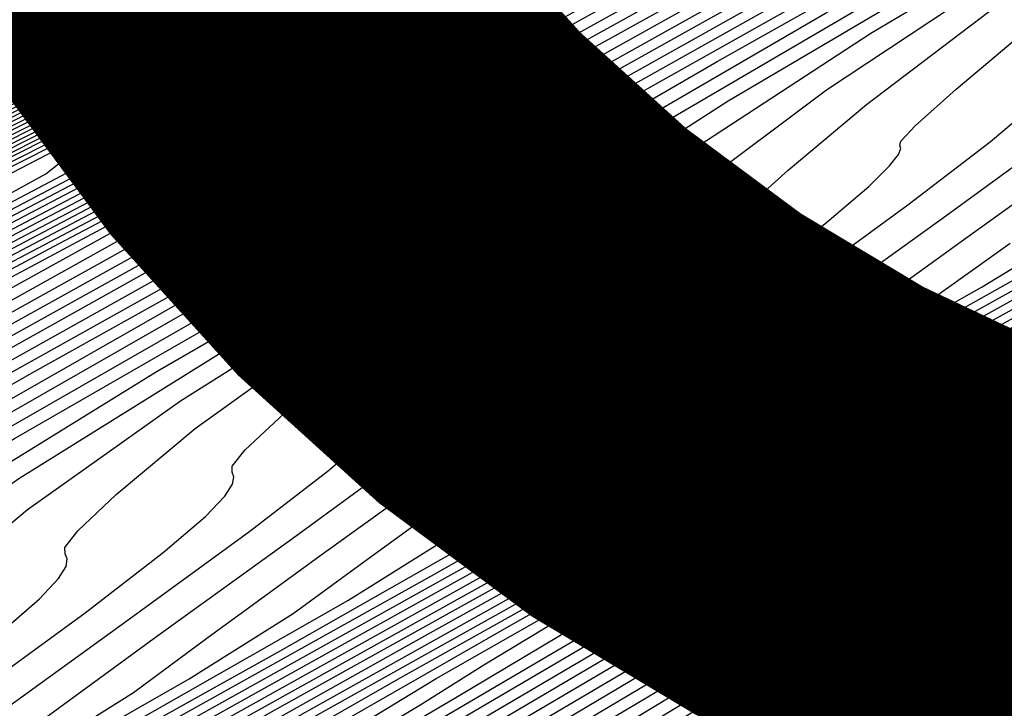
# Model space of a CAD drawing. Extents: x 3249832 to 3255657, y 13789405 to 13793316.
# Tile 315 of 656: x 3254706.76 to 3254711.84, y 13790579.09 to 13790582.64. Entities that reach past the tile are written whole.
import ezdxf

# ---------------------------------------------------------------- set-up
doc = ezdxf.new("R2010")
doc.units = 0
doc.header["$LTSCALE"] = 100
doc.header["$MEASUREMENT"] = 0
for name, color, linetype in [('GRATIO_CON', 10, 'CONTINUOUS'), ('GRATIO_ICON', 7, 'CONTINUOUS'), ('TARGETS_EAST', 7, 'CONTINUOUS')]:
    doc.layers.add(name, color=color, linetype=linetype)

# ---------------------------------------------------------------- blocks, each defined once
blk = doc.blocks.new('Gratio_032316_contours')
at = {"layer": 'GRATIO_CON', "color": 5, "linetype": 'Continuous', "flags": 128}
for points in [[(3254682.5923, 13790570.4972), (3254695.6546, 13790577.0593), (3254706.7614, 13790582.6258), (3254712.967, 13790585.7384), (3254715.2513, 13790586.8898), (3254715.5753, 13790587.0598), (3254715.5732, 13790587.0655), (3254715.5718, 13790587.0702), (3254715.5712, 13790587.0742), (3254715.5713, 13790587.0777), (3254715.5719, 13790587.0805), (3254715.5725, 13790587.0824), (3254715.5912, 13790587.0921), (3254715.7186, 13790587.1542), (3254716.0639, 13790587.3219), (3254716.6816, 13790587.6221), (3254717.4084, 13790587.9744), (3254718.0264, 13790588.2719), (3254718.6513, 13790588.5674), (3254720.7319, 13790589.5523), (3254726.0506, 13790592.078), (3254735.6171, 13790596.6268), (3254747.3509, 13790602.2053)], [(3254684.1761, 13790571.2487), (3254696.618, 13790577.4994), (3254707.1969, 13790582.802), (3254713.1074, 13790585.7679), (3254715.2826, 13790586.8659), (3254715.5906, 13790587.0293), (3254715.5881, 13790587.0358), (3254715.5865, 13790587.0411), (3254715.5857, 13790587.0455), (3254715.5857, 13790587.0491), (3254715.5862, 13790587.0517), (3254715.5868, 13790587.0533), (3254715.8668, 13790587.1867), (3254717.823, 13790588.1171), (3254723.1317, 13790590.6428), (3254732.719, 13790595.2041), (3254744.5101, 13790600.8106), (3254755.6802, 13790606.114), (3254763.9812, 13790610.0377), (3254769.4727, 13790612.5918), (3254772.7913, 13790614.058)], [(3254684.968, 13790571.6245), (3254697.0997, 13790577.7194), (3254707.4147, 13790582.8902), (3254713.1775, 13790585.7827), (3254715.2982, 13790586.854), (3254715.5983, 13790587.014), (3254715.5956, 13790587.0209), (3254715.5938, 13790587.0266), (3254715.5929, 13790587.0311), (3254715.5928, 13790587.0347), (3254715.5933, 13790587.0371), (3254715.5941, 13790587.0382), (3254715.8655, 13790587.1668), (3254717.7598, 13790588.067), (3254722.9002, 13790590.5119), (3254732.1888, 13790594.9308), (3254743.6448, 13790600.3775), (3254754.5666, 13790605.5623), (3254762.7944, 13790609.4506), (3254768.3357, 13790612.0281), (3254771.74, 13790613.536)], [(3254685.7599, 13790572.0002), (3254697.5813, 13790577.9395), (3254707.6325, 13790582.9783), (3254713.2477, 13790585.7974), (3254715.3139, 13790586.8421), (3254715.6059, 13790586.9987), (3254715.6031, 13790587.0061), (3254715.6012, 13790587.0121), (3254715.6002, 13790587.0168), (3254715.6, 13790587.0202), (3254715.6005, 13790587.0224), (3254715.6014, 13790587.0231), (3254715.8641, 13790587.1469), (3254717.6967, 13790588.0169), (3254722.6687, 13790590.3811), (3254731.6586, 13790594.6574), (3254742.7795, 13790599.9444), (3254753.4529, 13790605.0106), (3254761.6075, 13790608.8634), (3254767.1987, 13790611.4645), (3254770.6888, 13790613.014), (3254772.5688, 13790613.737)], [(3254686.5518, 13790572.376), (3254698.063, 13790578.1595), (3254707.8503, 13790583.0665), (3254713.3179, 13790585.8122), (3254715.3295, 13790586.8301), (3254715.6136, 13790586.9834), (3254715.6106, 13790586.9912), (3254715.6085, 13790586.9975), (3254715.6074, 13790587.0024), (3254715.6072, 13790587.0058), (3254715.6076, 13790587.0078), (3254715.6086, 13790587.008), (3254715.8627, 13790587.127), (3254717.6335, 13790587.9669), (3254722.4373, 13790590.2503), (3254731.1285, 13790594.3841), (3254741.9141, 13790599.5112), (3254752.3392, 13790604.4589), (3254760.4207, 13790608.2763), (3254766.0618, 13790610.9008), (3254769.6376, 13790612.4919), (3254771.5699, 13790613.2422)], [(3254688.1357, 13790573.1275), (3254699.0263, 13790578.5996), (3254708.2858, 13790583.2427), (3254713.4583, 13790585.8417), (3254715.3608, 13790586.8063), (3254715.6289, 13790586.9528), (3254715.6255, 13790586.9616), (3254715.6232, 13790586.9685), (3254715.6219, 13790586.9736), (3254715.6215, 13790586.977), (3254715.6219, 13790586.9785), (3254715.6231, 13790586.9779), (3254715.86, 13790587.0872), (3254717.5072, 13790587.8667), (3254721.9744, 13790589.9887), (3254730.0682, 13790593.8374), (3254740.1834, 13790598.645), (3254750.1119, 13790603.3555)], [(3254688.9276, 13790573.5033), (3254699.508, 13790578.8196), (3254708.5036, 13790583.3309), (3254713.5284, 13790585.8564), (3254715.3764, 13790586.7943), (3254715.6366, 13790586.9375), (3254715.633, 13790586.9467), (3254715.6306, 13790586.954), (3254715.6292, 13790586.9593), (3254715.6287, 13790586.9626), (3254715.6291, 13790586.9638), (3254715.6304, 13790586.9628), (3254715.8586, 13790587.0673), (3254717.444, 13790587.8166), (3254721.7429, 13790589.8578), (3254729.538, 13790593.5641), (3254739.3181, 13790598.2119), (3254748.9983, 13790602.8038)], [(3254689.7195, 13790573.8791), (3254699.9897, 13790579.0397), (3254708.7214, 13790583.419), (3254713.5986, 13790585.8712), (3254715.392, 13790586.7824), (3254715.6442, 13790586.9223), (3254715.6405, 13790586.9319), (3254715.638, 13790586.9394), (3254715.6364, 13790586.9449), (3254715.6358, 13790586.9482), (3254715.6363, 13790586.9492), (3254715.6377, 13790586.9477), (3254715.8573, 13790587.0474), (3254717.3809, 13790587.7665), (3254721.5114, 13790589.727), (3254729.0078, 13790593.2907), (3254738.4527, 13790597.7787), (3254747.8846, 13790602.2521)], [(3254690.5114, 13790574.2548), (3254700.4713, 13790579.2597), (3254708.9392, 13790583.5072), (3254713.6688, 13790585.8859), (3254715.4077, 13790586.7705), (3254715.6519, 13790586.907), (3254715.648, 13790586.917), (3254715.6453, 13790586.9249), (3254715.6437, 13790586.9305), (3254715.643, 13790586.9338), (3254715.6434, 13790586.9345), (3254715.6449, 13790586.9327), (3254715.8559, 13790587.0275), (3254717.3177, 13790587.7164), (3254721.28, 13790589.5962), (3254728.4777, 13790593.0174), (3254737.5874, 13790597.3456), (3254746.7709, 13790601.7004)], [(3254692.0952, 13790575.0064), (3254701.4347, 13790579.6998), (3254709.3748, 13790583.6834), (3254713.8091, 13790585.9154), (3254715.439, 13790586.7467), (3254715.6673, 13790586.8766), (3254715.6632, 13790586.8877), (3254715.661, 13790586.8953), (3254715.6608, 13790586.8982), (3254715.8536, 13790586.9865), (3254717.1914, 13790587.6161), (3254720.817, 13790589.3346), (3254727.4174, 13790592.4707), (3254735.8567, 13790596.4794), (3254744.5436, 13790600.597), (3254752.1128, 13790604.1664)], [(3254685.2199, 13790571.5024), (3254692.8871, 13790575.3821), (3254701.9163, 13790579.9198), (3254709.5925, 13790583.7716), (3254713.8793, 13790585.9301), (3254715.4546, 13790586.7347), (3254715.6749, 13790586.8612), (3254715.6706, 13790586.8725), (3254715.6682, 13790586.8802), (3254715.6682, 13790586.8829), (3254715.8522, 13790586.9665), (3254717.1283, 13790587.566), (3254720.5856, 13790589.2037), (3254726.8872, 13790592.1973), (3254734.9913, 13790596.0463), (3254743.4299, 13790600.0453), (3254750.9259, 13790603.5792)], [(3254686.2753, 13790572.0114), (3254693.679, 13790575.7579), (3254702.398, 13790580.1398), (3254709.8103, 13790583.8597), (3254713.9495, 13790585.9449), (3254715.4703, 13790586.7228), (3254715.6826, 13790586.8457), (3254715.6781, 13790586.8572), (3254715.6757, 13790586.8649), (3254715.6756, 13790586.8673), (3254715.851, 13790586.9463), (3254717.0652, 13790587.5158), (3254720.3542, 13790589.0728), (3254726.3571, 13790591.924), (3254734.126, 13790595.6131), (3254742.3163, 13790599.4936), (3254749.7391, 13790602.9921)], [(3254687.3306, 13790572.5204), (3254694.471, 13790576.1337), (3254702.8797, 13790580.3599), (3254710.0281, 13790583.9478), (3254714.0197, 13790585.9596), (3254715.486, 13790586.7106), (3254715.6904, 13790586.8298), (3254715.6861, 13790586.841), (3254715.6838, 13790586.8481), (3254715.6839, 13790586.8501), (3254715.8505, 13790586.9246), (3254717.0026, 13790587.4646), (3254720.1229, 13790588.9415), (3254725.827, 13790591.6505), (3254733.2607, 13790595.18), (3254741.2026, 13790598.9419), (3254748.5522, 13790602.4049)], [(3254689.4412, 13790573.5385), (3254696.0548, 13790576.8852), (3254703.843, 13790580.8), (3254710.4637, 13790584.1241), (3254714.1601, 13790585.9891), (3254715.5173, 13790586.6864), (3254715.7061, 13790586.798), (3254715.7019, 13790586.8086), (3254715.7, 13790586.8146), (3254715.7004, 13790586.8156), (3254715.8494, 13790586.8813), (3254716.8773, 13790587.3622), (3254719.6605, 13790588.6789), (3254724.7668, 13790591.1035), (3254731.53, 13790594.3137), (3254738.9753, 13790597.8385), (3254746.1785, 13790601.2307)], [(3254690.4965, 13790574.0475), (3254696.8467, 13790577.2609), (3254704.3247, 13790581.02), (3254710.6814, 13790584.2123), (3254714.2303, 13790586.0038), (3254715.533, 13790586.6743), (3254715.714, 13790586.7821), (3254715.7099, 13790586.7923), (3254715.7081, 13790586.7978), (3254715.7087, 13790586.7983), (3254715.8489, 13790586.8596), (3254716.8147, 13790587.311), (3254719.4293, 13790588.5476), (3254724.2367, 13790590.83), (3254730.6646, 13790593.8806), (3254737.8616, 13790597.2868), (3254744.9917, 13790600.6435)], [(3254691.5518, 13790574.5565), (3254697.6386, 13790577.6367), (3254704.8063, 13790581.24), (3254710.8992, 13790584.3004), (3254714.3004, 13790586.0185), (3254715.5487, 13790586.6622), (3254715.7218, 13790586.7662), (3254715.7178, 13790586.7761), (3254715.7162, 13790586.781), (3254715.7169, 13790586.7811), (3254715.8483, 13790586.838), (3254716.752, 13790587.2598), (3254719.198, 13790588.4163), (3254723.7066, 13790590.5565), (3254729.7993, 13790593.4474), (3254736.7479, 13790596.7351), (3254743.8048, 13790600.0564), (3254750.1441, 13790603.0095)], [(3254692.6071, 13790575.0655), (3254698.4305, 13790578.0125), (3254705.288, 13790581.4601), (3254711.117, 13790584.3885), (3254714.3706, 13790586.0332), (3254715.5644, 13790586.6501), (3254715.7297, 13790586.7503), (3254715.7257, 13790586.7599), (3254715.7243, 13790586.7643), (3254715.7252, 13790586.7639), (3254715.8478, 13790586.8163), (3254716.6894, 13790587.2086), (3254718.9668, 13790588.2849), (3254723.1765, 13790590.283), (3254728.934, 13790593.0143), (3254735.6343, 13790596.1835), (3254742.618, 13790599.4693), (3254749.0072, 13790602.4459)], [(3254691.7685, 13790574.5555), (3254694.7177, 13790576.0836), (3254700.0143, 13790578.764), (3254706.2512, 13790581.9005), (3254711.5522, 13790584.5659), (3254714.5103, 13790586.065), (3254715.5954, 13790586.6284), (3254715.7466, 13790586.7184), (3254715.8482, 13790586.7698), (3254716.5643, 13790587.1058), (3254718.5044, 13790588.0223), (3254722.1163, 13790589.7361), (3254727.2033, 13790592.148), (3254733.407, 13790595.0801), (3254740.2443, 13790598.295), (3254746.7332, 13790601.3185)], [(3254691.9524, 13790574.5689), (3254692.9705, 13790575.1405), (3254695.773, 13790576.5926), (3254700.8063, 13790579.1398), (3254706.7329, 13790582.1204), (3254711.7701, 13790584.6536), (3254714.5808, 13790586.0787), (3254715.6116, 13790586.6148), (3254715.755, 13790586.7009), (3254715.8477, 13790586.748), (3254716.5017, 13790587.0546), (3254718.2731, 13790587.891), (3254721.5863, 13790589.4626), (3254726.338, 13790591.7148), (3254732.2933, 13790594.5284), (3254739.0575, 13790597.7078), (3254745.5962, 13790600.7549)], [(3254692.5832, 13790574.7153), (3254693.0422, 13790574.9924), (3254693.0886, 13790575.0656), (3254693.2076, 13790575.1838), (3254694.1724, 13790575.7255), (3254696.8283, 13790577.1016), (3254701.5982, 13790579.5155), (3254707.2147, 13790582.3403), (3254711.9881, 13790584.7413), (3254714.6513, 13790586.0925), (3254715.6277, 13790586.6012), (3254715.7634, 13790586.6833), (3254715.8472, 13790586.7262), (3254716.4391, 13790587.0034), (3254718.0419, 13790587.7597), (3254721.0562, 13790589.1891), (3254725.4726, 13790591.2817), (3254731.1796, 13790593.9767), (3254737.8706, 13790597.1207), (3254744.4593, 13790600.1912), (3254749.6643, 13790602.5732)], [(3254692.5223, 13790574.6256), (3254693.8324, 13790575.3348), (3254694.3015, 13790575.6152), (3254694.3504, 13790575.6871), (3254694.4629, 13790575.7987), (3254695.3744, 13790576.3105), (3254697.8837, 13790577.6106), (3254702.3901, 13790579.8913), (3254707.6964, 13790582.5602), (3254712.2061, 13790584.8288), (3254714.7221, 13790586.1058), (3254715.6444, 13790586.587), (3254715.7723, 13790586.665), (3254715.8471, 13790586.7039), (3254716.3767, 13790586.9518), (3254717.8108, 13790587.6282), (3254720.5261, 13790588.9155), (3254724.6073, 13790590.8486), (3254730.066, 13790593.425), (3254736.6838, 13790596.5336), (3254743.3223, 13790599.6276), (3254748.6131, 13790602.0511)], [(3254692.5199, 13790574.5458), (3254694.97, 13790575.8408), (3254696.3308, 13790576.574), (3254696.8201, 13790576.8609), (3254696.8741, 13790576.93), (3254696.9733, 13790577.0286), (3254697.7783, 13790577.4805), (3254699.9943, 13790578.6287), (3254703.9739, 13790580.6428), (3254708.66, 13790582.9997), (3254712.6425, 13790585.0035), (3254714.8643, 13790586.1316), (3254715.6786, 13790586.5571), (3254715.7913, 13790586.6268), (3254715.848, 13790586.6577), (3254716.2527, 13790586.8476), (3254717.3489, 13790587.3648), (3254719.4661, 13790588.3683), (3254722.8766, 13790589.9822), (3254727.8386, 13790592.3216), (3254734.3101, 13790595.3593), (3254741.0483, 13790598.5002), (3254746.5107, 13790601.007)], [(3254690.7614, 13790573.5823), (3254693.6995, 13790575.131), (3254696.1939, 13790576.4485), (3254697.5799, 13790577.1935), (3254698.0794, 13790577.4837), (3254698.1359, 13790577.5514), (3254698.2286, 13790577.6435), (3254698.9803, 13790578.0655), (3254701.0496, 13790579.1377), (3254704.7659, 13790581.0185), (3254709.1418, 13790583.2195), (3254712.8607, 13790585.0908), (3254714.9354, 13790586.1445), (3254715.6957, 13790586.5422), (3254715.8008, 13790586.6077), (3254715.8484, 13790586.6346), (3254716.1906, 13790586.7956), (3254717.1179, 13790587.2331), (3254718.9361, 13790588.0947), (3254722.0113, 13790589.5491), (3254726.725, 13790591.7699), (3254733.1232, 13790594.7722), (3254739.9114, 13790597.9366), (3254745.4594, 13790600.485)], [(3254691.8891, 13790574.1408), (3254694.879, 13790575.7162), (3254697.4178, 13790577.0561), (3254698.8291, 13790577.8131), (3254699.3387, 13790578.1066), (3254699.3977, 13790578.1728), (3254699.4838, 13790578.2584), (3254700.1822, 13790578.6505), (3254702.1049, 13790579.6467), (3254705.5578, 13790581.3942), (3254709.6236, 13790583.4393), (3254713.0789, 13790585.1781), (3254715.0065, 13790586.1574), (3254715.7128, 13790586.5273), (3254715.8103, 13790586.5886), (3254715.8489, 13790586.6115), (3254716.1286, 13790586.7435), (3254716.887, 13790587.1013), (3254718.4061, 13790587.8211), (3254721.146, 13790589.1159), (3254725.6113, 13790591.2182), (3254731.9364, 13790594.185)], [(3254700.739, 13790578.8733), (3254701.3842, 13790579.2355), (3254703.1602, 13790580.1557), (3254706.3497, 13790581.7699), (3254710.1054, 13790583.6589), (3254713.2973, 13790585.2645), (3254715.0779, 13790586.1684), (3254715.7302, 13790586.5099), (3254715.8195, 13790586.5677), (3254715.8167, 13790586.5744), (3254715.8158, 13790586.5773), (3254715.8161, 13790586.5776), (3254715.8482, 13790586.5908), (3254716.0664, 13790586.6917), (3254716.656, 13790586.9696), (3254717.8761, 13790587.5475), (3254720.2806, 13790588.6828), (3254724.4976, 13790590.6665), (3254730.7495, 13790593.5979)], [(3254701.0893, 13790578.8791), (3254702.5767, 13790579.6718), (3254703.1167, 13790579.9751), (3254703.1831, 13790580.0372), (3254703.2495, 13790580.1032), (3254703.7881, 13790580.4056), (3254705.2708, 13790581.1738), (3254707.9336, 13790582.5214), (3254711.069, 13790584.0984), (3254713.7337, 13790585.4389), (3254715.2203, 13790586.1935), (3254715.7648, 13790586.4786), (3254715.8393, 13790586.5272), (3254715.8369, 13790586.5335), (3254715.8358, 13790586.5368), (3254715.8357, 13790586.538), (3254715.8493, 13790586.5443), (3254715.9424, 13790586.5876), (3254716.1941, 13790586.7062), (3254716.816, 13790587.0003), (3254718.55, 13790587.8165), (3254722.2703, 13790589.5631), (3254728.3759, 13790592.4236)], [(3254699.5972, 13790578.0569), (3254702.3132, 13790579.4867), (3254703.8259, 13790580.2913), (3254704.376, 13790580.5979), (3254704.4449, 13790580.6586), (3254704.5048, 13790580.7181), (3254704.9901, 13790580.9906), (3254706.3261, 13790581.6828), (3254708.7255, 13790582.8971), (3254711.5508, 13790584.3181), (3254713.952, 13790585.526), (3254715.2915, 13790586.206), (3254715.7822, 13790586.463), (3254715.8492, 13790586.507), (3254715.8469, 13790586.513), (3254715.8458, 13790586.5165), (3254715.8455, 13790586.5183), (3254715.8498, 13790586.521), (3254715.8804, 13790586.5355), (3254715.9632, 13790586.5745), (3254716.286, 13790586.7267), (3254717.6847, 13790587.3833), (3254721.1566, 13790589.0114), (3254727.189, 13790591.8365)], [(3254700.7768, 13790578.6421), (3254703.5371, 13790580.0944), (3254705.0751, 13790580.9109), (3254705.6353, 13790581.2207), (3254705.7067, 13790581.2801), (3254705.76, 13790581.333), (3254706.1921, 13790581.5756), (3254707.3814, 13790582.1918), (3254709.5175, 13790583.2728), (3254712.0326, 13790584.5379), (3254714.1702, 13790585.6132), (3254715.3627, 13790586.2185), (3254715.7995, 13790586.4474), (3254715.8591, 13790586.4866), (3254715.8571, 13790586.4921), (3254715.8561, 13790586.4954), (3254715.8558, 13790586.4971), (3254716.0291, 13790586.5789), (3254717.2419, 13790587.147), (3254720.5334, 13790588.689), (3254726.4243, 13790591.447), (3254733.3619, 13790594.6822)], [(3254698.6556, 13790577.4919), (3254701.9564, 13790579.2273), (3254704.7609, 13790580.702), (3254706.3242, 13790581.5304), (3254706.8946, 13790581.8436), (3254706.9685, 13790581.9015), (3254707.0152, 13790581.9479), (3254707.394, 13790582.1606), (3254708.4368, 13790582.7009), (3254710.3094, 13790583.6486), (3254712.5144, 13790584.7576), (3254714.3884, 13790585.7003), (3254715.4339, 13790586.231), (3254715.8168, 13790586.4317), (3254715.8691, 13790586.4661), (3254715.8673, 13790586.4709), (3254715.8666, 13790586.4736), (3254715.8666, 13790586.4746), (3254716.0343, 13790586.5527), (3254717.205, 13790587.0999), (3254720.3813, 13790588.5869), (3254726.0653, 13790591.2475), (3254732.7589, 13790594.3687)], [(3254700.911, 13790578.6089), (3254704.3155, 13790580.3977), (3254707.2087, 13790581.9173), (3254708.8226, 13790582.7696), (3254709.4132, 13790583.0892), (3254709.4922, 13790583.1444), (3254709.5257, 13790583.1778), (3254709.798, 13790583.3306), (3254710.5474, 13790583.7189), (3254711.8932, 13790584.4001), (3254713.478, 13790585.1973), (3254714.8247, 13790585.8755), (3254715.5759, 13790586.2579), (3254715.8513, 13790586.4026), (3254715.8897, 13790586.4263), (3254716.0452, 13790586.4993), (3254717.1314, 13790587.0056), (3254720.077, 13790588.3828), (3254725.3472, 13790590.8485), (3254731.553, 13790593.7418)], [(3254699.1029, 13790577.6187), (3254702.0388, 13790579.1675), (3254705.495, 13790580.9829), (3254708.4325, 13790582.525), (3254710.0718, 13790583.3891), (3254710.6725, 13790583.7121), (3254710.754, 13790583.7659), (3254710.781, 13790583.7927), (3254710.9999, 13790583.9156), (3254711.6027, 13790584.2279), (3254712.6852, 13790584.7758), (3254713.9598, 13790585.417), (3254715.0429, 13790585.9625), (3254715.6472, 13790586.27), (3254715.8688, 13790586.3861), (3254715.9002, 13790586.4045), (3254716.0503, 13790586.4733), (3254717.0945, 13790586.9586), (3254719.9249, 13790588.2807), (3254724.9882, 13790590.649), (3254730.95, 13790593.4284)], [(3254700.1865, 13790578.1548), (3254703.1665, 13790579.726), (3254706.6746, 13790581.568), (3254709.6564, 13790583.1326), (3254711.321, 13790584.0087), (3254711.9318, 13790584.3349), (3254712.0158, 13790584.3873), (3254712.0362, 13790584.4076), (3254712.2019, 13790584.5006), (3254712.658, 13790584.7369), (3254713.4771, 13790585.1515), (3254714.4416, 13790585.6367), (3254715.2612, 13790586.0495), (3254715.7184, 13790586.2822), (3254715.8859, 13790586.3706), (3254715.9089, 13790586.3857), (3254715.9087, 13790586.3872), (3254715.9095, 13790586.3868), (3254715.9111, 13790586.3845), (3254716.0564, 13790586.4474), (3254717.0585, 13790586.9111), (3254719.7731, 13790588.1784), (3254724.6292, 13790590.4494), (3254730.3471, 13790593.1149)], [(3254701.2702, 13790578.6908), (3254704.2942, 13790580.2845), (3254707.8541, 13790582.1532), (3254710.8802, 13790583.7402), (3254712.5702, 13790584.6282), (3254713.1911, 13790584.9578), (3254713.2776, 13790585.0087), (3254713.2914, 13790585.0225), (3254713.4039, 13790585.0856), (3254713.7133, 13790585.246), (3254714.269, 13790585.5272), (3254714.9234, 13790585.8564), (3254715.4795, 13790586.1365), (3254715.7897, 13790586.2944), (3254715.9033, 13790586.3543), (3254715.9191, 13790586.3645), (3254715.9192, 13790586.3653), (3254715.9202, 13790586.3644), (3254715.9222, 13790586.3617), (3254716.0619, 13790586.421), (3254717.0218, 13790586.864), (3254719.6211, 13790588.0763), (3254724.2702, 13790590.2499), (3254729.7441, 13790592.8014)], [(3254691.0121, 13790572.8429), (3254693.6234, 13790574.3309), (3254696.5687, 13790575.9783), (3254699.0297, 13790577.3495), (3254700.4885, 13790578.1685), (3254701.6296, 13790578.7987), (3254703.4376, 13790579.763), (3254706.5497, 13790581.4016), (3254710.2132, 13790583.3237), (3254713.3279, 13790584.9557), (3254715.0692, 13790585.8682), (3254715.7163, 13790586.2075), (3254715.8239, 13790586.264), (3254715.8528, 13790586.2788), (3254715.887, 13790586.296), (3254715.9164, 13790586.3105), (3254715.9334, 13790586.3181), (3254715.9409, 13790586.3194), (3254715.9444, 13790586.3161), (3254716.0728, 13790586.3683), (3254716.9484, 13790586.7696), (3254719.317, 13790587.8721), (3254723.5521, 13790589.8509), (3254728.5382, 13790592.1745)], [(3254691.9191, 13790573.2857), (3254694.5673, 13790574.7946), (3254697.5541, 13790576.465), (3254700.05, 13790577.8549), (3254701.523, 13790578.6809), (3254702.6327, 13790579.2936), (3254704.3365, 13790580.2023), (3254707.26, 13790581.7415), (3254710.7015, 13790583.5471), (3254713.6273, 13790585.0804), (3254715.2623, 13790585.9375), (3254715.8645, 13790586.2537), (3254715.9507, 13790586.2992), (3254715.9513, 13790586.2989), (3254715.9528, 13790586.2973), (3254715.9556, 13790586.2932), (3254716.0783, 13790586.3419), (3254716.9117, 13790586.7225), (3254719.1649, 13790587.7699), (3254723.1931, 13790589.6514), (3254727.9352, 13790591.8611)], [(3254691.1289, 13790572.7074), (3254692.8262, 13790573.7285), (3254695.5111, 13790575.2584), (3254698.5396, 13790576.9517), (3254701.0703, 13790578.3603), (3254702.5566, 13790579.1927), (3254703.629, 13790579.7849), (3254705.2126, 13790580.6296), (3254707.9188, 13790582.0544), (3254711.1043, 13790583.7259), (3254713.8124, 13790585.1457), (3254715.3255, 13790585.9397), (3254715.8827, 13790586.2333), (3254715.9621, 13790586.2761), (3254715.9625, 13790586.2763), (3254715.9639, 13790586.2747), (3254715.9669, 13790586.2704), (3254716.0838, 13790586.3155), (3254716.875, 13790586.6753), (3254719.0129, 13790587.6678), (3254722.8341, 13790589.4518), (3254727.3323, 13790591.5476)], [(3254692.0127, 13790573.1362), (3254693.7333, 13790574.1713), (3254696.455, 13790575.7221), (3254699.525, 13790577.4384), (3254702.0906, 13790578.8657), (3254703.5901, 13790579.7046), (3254704.6253, 13790580.2762), (3254706.0887, 13790581.057), (3254708.5775, 13790582.3673), (3254711.5071, 13790583.9048), (3254713.9975, 13790585.2109), (3254715.3888, 13790585.942), (3254715.9008, 13790586.2129), (3254715.9735, 13790586.2531), (3254715.9737, 13790586.2537), (3254715.975, 13790586.2522), (3254715.9781, 13790586.2475), (3254716.0893, 13790586.2892), (3254716.8383, 13790586.6281), (3254718.8608, 13790587.5657), (3254722.4751, 13790589.2523), (3254726.7293, 13790591.2342), (3254730.3544, 13790592.9064)], [(3254692.5237, 13790573.0777), (3254692.8909, 13790573.3927), (3254693.7803, 13790573.994), (3254695.5475, 13790575.0569), (3254698.3428, 13790576.6495), (3254701.4959, 13790578.4118), (3254704.1312, 13790579.8766), (3254705.6573, 13790580.7284), (3254706.6179, 13790581.2589), (3254707.8409, 13790581.9116), (3254709.8949, 13790582.9932), (3254712.3127, 13790584.2624), (3254714.3677, 13790585.3414), (3254715.5154, 13790585.9462), (3254715.9384, 13790586.1699), (3254716.0007, 13790586.1996), (3254716.0998, 13790586.236), (3254716.7645, 13790586.534), (3254718.5565, 13790587.3616), (3254721.7569, 13790588.8533), (3254725.5234, 13790590.6072), (3254728.7326, 13790592.0876)], [(3254702.4813, 13790578.8985), (3254705.1516, 13790580.382), (3254706.6909, 13790581.2403), (3254707.6142, 13790581.7502), (3254708.717, 13790582.339), (3254710.5537, 13790583.3061), (3254712.7155, 13790584.4412), (3254714.5528, 13790585.4066), (3254715.5787, 13790585.9484), (3254715.9566, 13790586.1493), (3254716.0125, 13790586.176), (3254716.1056, 13790586.2094), (3254716.728, 13790586.4867), (3254718.4045, 13790587.2595), (3254721.3979, 13790588.6538), (3254724.9204, 13790590.2938), (3254727.9217, 13790591.6781)], [(3254700.2305, 13790577.577), (3254703.4667, 13790579.3852), (3254706.1719, 13790580.8874), (3254707.7245, 13790581.7521), (3254708.6106, 13790582.2416), (3254709.5931, 13790582.7663), (3254711.2124, 13790583.619), (3254713.1183, 13790584.6201), (3254714.7379, 13790585.4718), (3254715.642, 13790585.9507), (3254715.9748, 13790586.1288), (3254716.0242, 13790586.1525), (3254716.1114, 13790586.1827), (3254716.6914, 13790586.4394), (3254718.2526, 13790587.1573), (3254721.0389, 13790588.4543), (3254724.3174, 13790589.9803), (3254727.1107, 13790591.2687)], [(3254701.1744, 13790578.0407), (3254704.4521, 13790579.8719), (3254707.1922, 13790581.3929), (3254708.7581, 13790582.264), (3254709.6069, 13790582.7329), (3254710.4692, 13790583.1937), (3254711.8711, 13790583.9319), (3254713.5211, 13790584.7989), (3254714.923, 13790585.5371), (3254715.7052, 13790585.9529), (3254715.993, 13790586.1082), (3254716.0359, 13790586.1289), (3254716.1172, 13790586.156), (3254716.6549, 13790586.3921), (3254718.1006, 13790587.0552), (3254720.6799, 13790588.2547), (3254723.7145, 13790589.6669), (3254726.2998, 13790590.8593), (3254727.7982, 13790591.5265)], [(3254703.0621, 13790578.9681), (3254706.423, 13790580.8453), (3254709.2328, 13790582.4037), (3254710.8252, 13790583.2878), (3254711.5995, 13790583.7155), (3254712.2214, 13790584.0483), (3254713.1886, 13790584.5577), (3254714.3269, 13790585.1559), (3254715.2941, 13790585.6652), (3254715.8336, 13790585.9524), (3254716.0313, 13790586.0613), (3254716.0585, 13790586.0801), (3254716.0583, 13790586.0819), (3254716.0598, 13790586.0806), (3254716.0634, 13790586.0753), (3254716.133, 13790586.0953), (3254716.5847, 13790586.2924), (3254717.7979, 13790586.8485), (3254719.9623, 13790587.855), (3254722.5086, 13790589.0399), (3254724.678, 13790590.0404), (3254725.9429, 13790590.6036), (3254726.702, 13790590.9159), (3254727.5851, 13790591.2734)], [(3254704.006, 13790579.4318), (3254707.4084, 13790581.332), (3254710.2531, 13790582.9091), (3254711.8588, 13790583.7997)], [(3254701.8971, 13790578.1564), (3254704.9499, 13790579.8955), (3254708.3939, 13790581.8188), (3254711.2735, 13790583.4146), (3254712.8924, 13790584.3116)], [(3254702.8042, 13790578.5992), (3254705.8937, 13790580.3593), (3254709.3793, 13790582.3055), (3254712.2938, 13790583.92)], [(3254702.5906, 13790578.2673), (3254704.5244, 13790579.4329), (3254707.5692, 13790581.1695), (3254710.9985, 13790583.0851), (3254713.864, 13790584.673), (3254715.4593, 13790585.5568), (3254716.0468, 13790585.8839), (3254716.1309, 13790585.932), (3254716.1321, 13790585.9327), (3254716.1344, 13790585.9319), (3254716.1375, 13790585.929), (3254716.1744, 13790585.9394), (3254716.4098, 13790586.042), (3254717.0415, 13790586.3315), (3254718.1683, 13790586.8555), (3254719.4939, 13790587.4723), (3254720.6233, 13790587.9932), (3254721.3048, 13790588.2964), (3254721.8603, 13790588.5284), (3254722.7552, 13790588.9032), (3254724.306, 13790589.5652), (3254726.2341, 13790590.3812), (3254728.1119, 13790591.1491)], [(3254703.4238, 13790578.6682), (3254705.2606, 13790579.7813), (3254708.1271, 13790581.4199), (3254711.3447, 13790583.2193), (3254714.0292, 13790584.7085)], [(3254704.257, 13790579.0691), (3254705.9969, 13790580.1296), (3254708.685, 13790581.6704), (3254711.6908, 13790583.3536), (3254714.1943, 13790584.7444)], [(3254704.2039, 13790578.8579), (3254705.0902, 13790579.47), (3254706.7332, 13790580.478), (3254709.2429, 13790581.9209), (3254712.0369, 13790583.4878)], [(3254705.2694, 13790579.0782), (3254705.3319, 13790579.1656), (3254705.5241, 13790579.3522), (3254705.9351, 13790579.6937), (3254706.7566, 13790580.2717), (3254708.2057, 13790581.1748), (3254710.3587, 13790582.4219), (3254712.7291, 13790583.7564)], [(3254705.7947, 13790579.0421), (3254706.0074, 13790579.225), (3254706.1038, 13790579.3297), (3254706.1413, 13790579.3935), (3254706.1454, 13790579.4335), (3254706.1337, 13790579.4619), (3254706.1316, 13790579.4973), (3254706.1959, 13790579.5835), (3254706.3908, 13790579.7705), (3254706.8007, 13790580.1115), (3254707.5898, 13790580.6726), (3254708.942, 13790581.5231), (3254710.9166, 13790582.6724), (3254713.0752, 13790583.8906)], [(3254705.6423, 13790578.716), (3254706.2492, 13790579.1594), (3254706.6479, 13790579.4659), (3254706.8631, 13790579.6505), (3254706.9611, 13790579.7555), (3254707, 13790579.8184), (3254707.0053, 13790579.8568), (3254706.9948, 13790579.8831), (3254706.9939, 13790579.9165), (3254707.0598, 13790580.0015), (3254707.2575, 13790580.1888), (3254707.6664, 13790580.5294), (3254708.423, 13790581.0735), (3254709.6782, 13790581.8715), (3254711.4745, 13790582.923), (3254713.4214, 13790584.0249)], [(3254705.8038, 13790578.6399), (3254706.4846, 13790579.1318), (3254707.0981, 13790579.58), (3254707.5011, 13790579.8897), (3254707.7188, 13790580.076), (3254707.8184, 13790580.1813), (3254707.8586, 13790580.2434), (3254707.8653, 13790580.2801), (3254707.856, 13790580.3044), (3254707.8562, 13790580.3357), (3254707.9237, 13790580.4194), (3254708.1242, 13790580.6071), (3254708.532, 13790580.9472), (3254709.2562, 13790581.4744), (3254710.4145, 13790582.2199), (3254712.0325, 13790583.1735)], [(3254706.8978, 13790579.0412), (3254707.4738, 13790579.4618), (3254708.1693, 13790579.9635), (3254708.7958, 13790580.4211), (3254709.2075, 13790580.7373), (3254709.4302, 13790580.927), (3254709.5329, 13790581.0329), (3254709.5759, 13790581.0933), (3254709.5852, 13790581.1267), (3254709.5782, 13790581.1469), (3254709.5807, 13790581.1741), (3254709.6515, 13790581.2552), (3254709.8575, 13790581.4437), (3254710.2633, 13790581.783), (3254710.9226, 13790582.2762), (3254711.887, 13790582.9167)], [(3254706.8165, 13790578.8339), (3254707.3468, 13790579.1688), (3254707.7265, 13790579.4487), (3254708.3087, 13790579.8727), (3254709.0117, 13790580.3794), (3254709.6447, 13790580.8417), (3254710.0606, 13790581.1611), (3254710.2859, 13790581.3524), (3254710.3902, 13790581.4587), (3254710.4346, 13790581.5183), (3254710.4451, 13790581.55), (3254710.4393, 13790581.5681), (3254710.443, 13790581.5933), (3254710.5154, 13790581.6731), (3254710.7242, 13790581.862), (3254711.1289, 13790582.2008), (3254711.7558, 13790582.6771), (3254712.6233, 13790583.265)], [(3254706.4798, 13790578.5785), (3254707.6347, 13790579.2384), (3254708.1711, 13790579.5749), (3254708.5552, 13790579.8561), (3254709.1437, 13790580.2837), (3254709.854, 13790580.7952), (3254710.4936, 13790581.2623), (3254710.9138, 13790581.585), (3254711.1416, 13790581.7779), (3254711.2475, 13790581.8846), (3254711.2932, 13790581.9433), (3254711.3051, 13790581.9734), (3254711.3005, 13790581.9893), (3254711.3053, 13790582.0125), (3254711.3793, 13790582.0911), (3254711.5909, 13790582.2803), (3254711.9945, 13790582.6187)], [(3254707.2857, 13790578.9778), (3254708.453, 13790579.6429), (3254708.9954, 13790579.9811), (3254709.3839, 13790580.2636), (3254709.9787, 13790580.6946), (3254710.6963, 13790581.2111), (3254711.3424, 13790581.6828), (3254711.767, 13790582.0088), (3254711.9973, 13790582.2034)], [(3254706.7929, 13790578.6031), (3254708.8976, 13790579.7764), (3254710.0894, 13790580.4518), (3254710.6439, 13790580.7933), (3254711.0413, 13790581.0785), (3254711.6487, 13790581.5165), (3254712.381, 13790582.0428)], [(3254707.5777, 13790578.9917), (3254709.7036, 13790580.1757), (3254710.9077, 13790580.8563), (3254711.4682, 13790581.1994), (3254711.8701, 13790581.4859)], [(3254705.8374, 13790577.9741), (3254708.3625, 13790579.3802), (3254710.5095, 13790580.575), (3254711.7259, 13790581.2608), (3254712.2925, 13790581.6055)], [(3254706.5974, 13790578.3496), (3254709.1473, 13790579.7688), (3254711.3155, 13790580.9743), (3254712.5441, 13790581.6653)], [(3254705.9116, 13790577.8646), (3254708.1175, 13790579.1005), (3254710.7169, 13790580.5458), (3254712.9274, 13790581.7729), (3254714.1757, 13790582.4708), (3254714.7262, 13790582.7961), (3254715.0524, 13790583.0219), (3254715.5221, 13790583.355), (3254716.08, 13790583.7363), (3254716.5646, 13790584.0399), (3254716.8538, 13790584.174), (3254716.982, 13790584.1819), (3254717.0224, 13790584.1408), (3254717.099, 13790584.1397), (3254717.5383, 13790584.3161), (3254718.7171, 13790584.8192), (3254720.8259, 13790585.7202), (3254723.3083, 13790586.7772), (3254725.4214, 13790587.6704), (3254726.6744, 13790588.1882), (3254727.5859, 13790588.5544)], [(3254706.6505, 13790578.2292), (3254708.8775, 13790579.476), (3254711.5017, 13790580.9344), (3254713.7333, 13790582.1722), (3254714.9891, 13790582.8719), (3254715.5116, 13790583.1747), (3254715.7499, 13790583.3365), (3254716.0604, 13790583.5567), (3254716.4291, 13790583.8087), (3254716.7495, 13790584.0094), (3254716.9406, 13790584.0981), (3254717.0252, 13790584.1039), (3254717.0515, 13790584.0781), (3254717.1178, 13790584.0869), (3254717.5212, 13790584.2551), (3254718.6086, 13790584.7221), (3254720.5548, 13790585.555), (3254722.8462, 13790586.5312), (3254724.7967, 13790587.3557), (3254725.9591, 13790587.8362), (3254726.8409, 13790588.1912), (3254728.1881, 13790588.742)], [(3254707.3893, 13790578.5938), (3254709.6376, 13790579.8515), (3254712.2865, 13790581.3229), (3254714.5393, 13790582.5715), (3254715.8025, 13790583.2729), (3254716.297, 13790583.5533), (3254716.4474, 13790583.6511), (3254716.5986, 13790583.7584), (3254716.7783, 13790583.8812), (3254716.9344, 13790583.9789), (3254717.0275, 13790584.0223), (3254717.0685, 13790584.0259), (3254717.0807, 13790584.0155), (3254717.1366, 13790584.0341), (3254717.5041, 13790584.1941), (3254718.5, 13790584.625), (3254720.2837, 13790585.3899), (3254722.384, 13790586.2852), (3254724.1719, 13790587.0411), (3254725.2438, 13790587.4841), (3254726.0958, 13790587.8279), (3254727.4497, 13790588.3828)], [(3254708.1214, 13790578.9547), (3254710.3824, 13790580.2187), (3254713.0458, 13790581.699), (3254715.3103, 13790582.9569), (3254716.5747, 13790583.6637), (3254717.0391, 13790583.9291), (3254717.1039, 13790583.9728), (3254717.1504, 13790583.998), (3254717.4838, 13790584.1438), (3254718.3901, 13790584.5327), (3254720.0122, 13790585.2261), (3254721.9218, 13790586.0394), (3254723.5472, 13790586.7264), (3254724.5284, 13790587.1321), (3254725.3508, 13790587.4647), (3254726.7113, 13790588.0236), (3254729.0535, 13790588.9994)], [(3254708.2229, 13790578.9024), (3254709.3309, 13790579.5354), (3254711.2966, 13790580.6341), (3254713.6124, 13790581.9199), (3254715.5821, 13790583.0104), (3254716.6832, 13790583.6194), (3254717.0889, 13790583.8442), (3254717.1466, 13790583.8778), (3254717.1457, 13790583.8811), (3254717.1445, 13790583.8855), (3254717.1434, 13790583.8904), (3254717.1807, 13790583.9111), (3254717.4473, 13790584.0289), (3254718.1722, 13790584.3412), (3254719.4698, 13790584.8966), (3254720.9974, 13790585.5475), (3254722.2978, 13790586.0971), (3254723.0978, 13790586.428), (3254723.8608, 13790586.7382), (3254725.2345, 13790587.3052), (3254727.6189, 13790588.3002)], [(3254708.4393, 13790578.9555), (3254708.9096, 13790579.2396), (3254709.9357, 13790579.8257), (3254711.7536, 13790580.8419), (3254713.8956, 13790582.031), (3254715.7174, 13790583.0395), (3254716.7359, 13790583.6025), (3254717.1114, 13790583.8099), (3254717.1651, 13790583.8402), (3254717.1647, 13790583.8422), (3254717.164, 13790583.8453), (3254717.1631, 13790583.8492), (3254717.1958, 13790583.8677), (3254717.429, 13790583.9714), (3254718.0632, 13790584.2455), (3254719.1986, 13790584.7319), (3254720.5353, 13790585.3015), (3254721.6731, 13790585.7825), (3254722.3824, 13790586.0759), (3254723.1158, 13790586.375), (3254724.4961, 13790586.946), (3254726.9015, 13790587.9506), (3254729.7318, 13790589.1319)], [(3254708.2902, 13790578.7824), (3254708.8295, 13790579.1058), (3254709.155, 13790579.3104), (3254709.5964, 13790579.5768), (3254710.5404, 13790580.1161), (3254712.2107, 13790581.0497), (3254714.1787, 13790582.1422), (3254715.8526, 13790583.0686), (3254716.7886, 13790583.5857), (3254717.1338, 13790583.7764), (3254717.1833, 13790583.8054), (3254717.2116, 13790583.8216), (3254717.4113, 13790583.9122), (3254717.9545, 13790584.1489), (3254718.9275, 13790584.5669), (3254720.0731, 13790585.0555), (3254721.0483, 13790585.4679), (3254721.6671, 13790585.7239), (3254722.3708, 13790586.0117), (3254723.7577, 13790586.5868), (3254726.1842, 13790587.601), (3254729.0395, 13790588.7933)], [(3254708.1392, 13790578.63), (3254709.002, 13790579.1372), (3254709.5465, 13790579.4628), (3254709.8707, 13790579.6652), (3254710.2831, 13790579.914), (3254711.1451, 13790580.4064), (3254712.6678, 13790581.2575), (3254714.4618, 13790582.2533), (3254715.9878, 13790583.0977), (3254716.8413, 13790583.5688), (3254717.1564, 13790583.7423), (3254717.2019, 13790583.7682), (3254717.2258, 13790583.7815), (3254717.3925, 13790583.8569), (3254717.8453, 13790584.0541), (3254718.6562, 13790584.4024), (3254719.6109, 13790584.8096), (3254720.4236, 13790585.1532), (3254720.9518, 13790585.3718), (3254721.6257, 13790585.6485), (3254723.0193, 13790586.2276), (3254725.4669, 13790587.2514), (3254728.3471, 13790588.4547)], [(3254708.2992, 13790578.5992), (3254709.5475, 13790579.3312), (3254710.4258, 13790579.8468), (3254710.9804, 13790580.1767), (3254711.302, 13790580.3749), (3254711.6567, 13790580.5884), (3254712.3546, 13790580.9871)], [(3254708.9926, 13790578.9435), (3254710.2517, 13790579.6818), (3254711.1376, 13790580.2015), (3254711.6974, 13790580.5336), (3254712.0177, 13790580.7298)], [(3254708.0427, 13790578.3207), (3254709.686, 13790579.2878), (3254710.9558, 13790580.0324), (3254711.8495, 13790580.5563)], [(3254708.7222, 13790578.6568), (3254710.3793, 13790579.6321), (3254711.66, 13790580.3829), (3254712.5613, 13790580.9111), (3254713.1314, 13790581.2475), (3254713.449, 13790581.4395), (3254713.7169, 13790581.6), (3254714.1688, 13790581.8582), (3254714.9531, 13790582.2965), (3254715.8776, 13790582.8091), (3254716.6649, 13790583.243), (3254717.1819, 13790583.5155), (3254717.8725, 13790583.8234), (3254719.325, 13790584.4333), (3254721.8797, 13790585.504), (3254724.8854, 13790586.7618), (3254727.4434, 13790587.8249)], [(3254708.2231, 13790578.2255), (3254710.081, 13790579.329), (3254711.7661, 13790580.3207), (3254713.0683, 13790581.0841)], [(3254708.8871, 13790578.5525), (3254710.7605, 13790579.6651), (3254712.4595, 13790580.6651)], [(3254709.5512, 13790578.8795), (3254711.4399, 13790580.0012), (3254713.1528, 13790581.0094)], [(3254708.4021, 13790578.1106), (3254710.2153, 13790579.2064), (3254712.1194, 13790580.3374)], [(3254709.7009, 13790578.7469), (3254711.5361, 13790579.8562), (3254713.4201, 13790580.9757), (3254715.0366, 13790581.928), (3254716.1456, 13790582.5788), (3254716.8101, 13790582.9667), (3254717.1693, 13790583.1736), (3254717.3482, 13790583.2733), (3254717.4157, 13790583.3078), (3254717.4269, 13790583.3111), (3254717.4277, 13790583.3112), (3254717.428, 13790583.3122), (3254717.4287, 13790583.3123), (3254717.4763, 13790583.3295), (3254717.8003, 13790583.4614), (3254718.6761, 13790583.8253), (3254720.2412, 13790584.4802), (3254722.0826, 13790585.2504), (3254723.6496, 13790585.9016), (3254724.5594, 13790586.2697), (3254725.0999, 13790586.4703), (3254725.7268, 13790586.6894), (3254726.7566, 13790587.0552), (3254727.9474, 13790587.4663)], [(3254710.3504, 13790579.065), (3254712.1959, 13790580.1806), (3254714.0651, 13790581.2918), (3254715.6138, 13790582.2047), (3254716.5872, 13790582.7766), (3254717.087, 13790583.0691), (3254717.3042, 13790583.1944), (3254717.4028, 13790583.2494), (3254717.44, 13790583.2687), (3254717.446, 13790583.2712), (3254717.4463, 13790583.2723), (3254717.4464, 13790583.2739), (3254717.4471, 13790583.274), (3254717.4907, 13790583.2892), (3254717.786, 13790583.4084), (3254718.583, 13790583.7387), (3254720.007, 13790584.334), (3254721.6821, 13790585.0345), (3254723.1076, 13790585.6269), (3254723.9382, 13790585.9627), (3254724.4507, 13790586.1529), (3254725.0776, 13790586.3728), (3254726.1152, 13790586.742), (3254727.3154, 13790587.1566)], [(3254709.4615, 13790578.4248), (3254711.0257, 13790579.3982), (3254712.9133, 13790580.5386), (3254714.7994, 13790581.6597), (3254716.2948, 13790582.5414), (3254717.1184, 13790583.0259), (3254717.4219, 13790583.2047), (3254717.4652, 13790583.2313), (3254717.4648, 13790583.2335), (3254717.4647, 13790583.2356), (3254717.4655, 13790583.2358), (3254717.5052, 13790583.2489), (3254717.7716, 13790583.3554), (3254718.49, 13790583.6521), (3254719.7728, 13790584.1879), (3254721.2817, 13790584.8186), (3254722.5657, 13790585.3521), (3254723.317, 13790585.6558), (3254723.8015, 13790585.8354), (3254724.4283, 13790586.0562), (3254725.4738, 13790586.4288), (3254726.6833, 13790586.8469), (3254727.6696, 13790587.1492)], [(3254710.0656, 13790578.7159), (3254711.5627, 13790579.6503), (3254713.3231, 13790580.7164), (3254715.0568, 13790581.7488), (3254716.4213, 13790582.5555), (3254717.1708, 13790582.9999), (3254717.4459, 13790583.166), (3254717.4841, 13790583.1928), (3254717.483, 13790583.1962), (3254717.4828, 13790583.1983), (3254717.4837, 13790583.198), (3254717.5196, 13790583.2088), (3254717.7573, 13790583.3024), (3254718.397, 13790583.5655), (3254719.5386, 13790584.0417), (3254720.8813, 13790584.6027), (3254722.0237, 13790585.0773), (3254722.6958, 13790585.3489), (3254723.1524, 13790585.518), (3254723.7791, 13790585.7395), (3254724.8324, 13790586.1157), (3254726.0513, 13790586.5372), (3254727.0452, 13790586.8419), (3254727.5265, 13790586.9139)], [(3254710.1596, 13790578.5772), (3254711.2736, 13790579.2979), (3254712.6368, 13790580.1542)], [(3254710.7836, 13790578.8796), (3254711.8777, 13790579.5889)], [(3254710.6159, 13790578.6569), (3254711.4076, 13790579.182), (3254712.4817, 13790579.8799)], [(3254711.2378, 13790578.9581), (3254712.0316, 13790579.4844)]]:
    blk.add_lwpolyline(points, dxfattribs=at)
at = {"layer": 'GRATIO_ICON', "color": 7, "linetype": 'Continuous', "flags": 128}
for points in [[(3254683.3842, 13790570.8729), (3254696.1363, 13790577.2794), (3254706.9791, 13790582.7139), (3254713.0372, 13790585.7532), (3254715.2669, 13790586.8778), (3254715.5829, 13790587.0446), (3254715.5806, 13790587.0506), (3254715.5791, 13790587.0557), (3254715.5784, 13790587.0599), (3254715.8668, 13790587.2007), (3254717.8851, 13790588.1638), (3254723.3626, 13790590.7721), (3254733.249, 13790595.477), (3254745.3755, 13790601.2437), (3254756.7939, 13790606.6657), (3254765.1681, 13790610.6249), (3254770.6097, 13790613.1555), (3254773.8425, 13790614.5801)], [(3254687.3437, 13790572.7518), (3254698.5447, 13790578.3795), (3254708.0681, 13790583.1546), (3254713.3881, 13790585.8269), (3254715.3451, 13790586.8182), (3254715.6212, 13790586.9681), (3254715.6181, 13790586.9764), (3254715.6159, 13790586.983), (3254715.6147, 13790586.988), (3254715.6143, 13790586.9914), (3254715.6148, 13790586.9931), (3254715.6159, 13790586.993), (3254715.8614, 13790587.1071), (3254717.5703, 13790587.9168), (3254722.2058, 13790590.1195), (3254730.5983, 13790594.1107), (3254741.0488, 13790599.0781), (3254751.2256, 13790603.9072), (3254759.2338, 13790607.6892), (3254764.9248, 13790610.3372), (3254768.5864, 13790611.9699), (3254770.5711, 13790612.7474), (3254771.4904, 13790612.9949)], [(3254691.3033, 13790574.6306), (3254700.953, 13790579.4797), (3254709.157, 13790583.5953), (3254713.739, 13790585.9006), (3254715.4233, 13790586.7586), (3254715.6595, 13790586.8917), (3254715.6555, 13790586.9022), (3254715.6527, 13790586.9104), (3254715.6509, 13790586.9161), (3254715.6502, 13790586.9194), (3254715.6506, 13790586.9199), (3254715.6522, 13790586.9176), (3254715.8545, 13790587.0076), (3254717.2545, 13790587.6664), (3254721.0485, 13790589.4654), (3254727.9475, 13790592.744), (3254736.722, 13790596.9125), (3254745.6573, 13790601.1487)], [(3254688.3859, 13790573.0294), (3254695.2629, 13790576.5094), (3254703.3613, 13790580.5799), (3254710.2459, 13790584.036), (3254714.0899, 13790585.9743), (3254715.5017, 13790586.6985), (3254715.6983, 13790586.8139), (3254715.694, 13790586.8248), (3254715.6919, 13790586.8313), (3254715.6921, 13790586.8328), (3254715.8499, 13790586.903), (3254716.9399, 13790587.4134), (3254719.8917, 13790588.8102), (3254725.2969, 13790591.377), (3254732.3953, 13790594.7468), (3254740.0889, 13790598.3902), (3254747.3654, 13790601.8178)], [(3254690.5665, 13790573.9705), (3254693.6624, 13790575.5746), (3254699.2224, 13790578.3883), (3254705.7695, 13790581.6806), (3254711.3343, 13790584.4782), (3254714.4398, 13790586.0512), (3254715.5792, 13790586.642), (3254715.7382, 13790586.736), (3254715.8487, 13790586.7915), (3254716.6269, 13790587.157), (3254718.7356, 13790588.1536), (3254722.6464, 13790590.0095), (3254728.0686, 13790592.5811), (3254734.5206, 13790595.6318), (3254741.4312, 13790598.8821), (3254747.8702, 13790601.8822)], [(3254691.3403, 13790573.9607), (3254693.7462, 13790575.2332), (3254695.0816, 13790575.9544), (3254695.5608, 13790576.2381), (3254695.6123, 13790576.3085), (3254695.7181, 13790576.4136), (3254696.5764, 13790576.8955), (3254698.939, 13790578.1197), (3254703.182, 13790580.267), (3254708.1782, 13790582.7799), (3254712.4243, 13790584.9162), (3254714.7932, 13790586.1187), (3254715.6615, 13790586.5721), (3254715.7818, 13790586.6459), (3254715.8476, 13790586.6808), (3254716.3147, 13790586.8997), (3254717.5799, 13790587.4965), (3254719.9961, 13790588.6419), (3254723.742, 13790590.4154), (3254728.9523, 13790592.8733), (3254735.4969, 13790595.9464), (3254742.1853, 13790599.0639), (3254747.5619, 13790601.5291)], [(3254701.3275, 13790579.0522), (3254701.8574, 13790579.3522), (3254701.9213, 13790579.4157), (3254701.9943, 13790579.4882), (3254702.5862, 13790579.8206), (3254704.2155, 13790580.6648), (3254707.1417, 13790582.1457), (3254710.5872, 13790583.8786), (3254713.5155, 13790585.3517), (3254715.1491, 13790586.181), (3254715.7475, 13790586.4943), (3254715.8294, 13790586.5475), (3254715.8268, 13790586.5539), (3254715.8258, 13790586.5571), (3254715.8259, 13790586.5578), (3254715.8488, 13790586.5675), (3254716.0044, 13790586.6397), (3254716.4251, 13790586.8379), (3254717.3461, 13790587.2739), (3254719.4153, 13790588.2496), (3254723.384, 13790590.1148), (3254729.5627, 13790593.0108)], [(3254699.7833, 13790578.0504), (3254703.1359, 13790579.8125), (3254705.9848, 13790581.3097), (3254707.5734, 13790582.15), (3254708.1539, 13790582.4664), (3254708.2303, 13790582.523), (3254708.2705, 13790582.5628), (3254708.596, 13790582.7456), (3254709.4921, 13790583.2099), (3254711.1013, 13790584.0243), (3254712.9962, 13790584.9773), (3254714.6066, 13790585.7875), (3254715.5051, 13790586.2435), (3254715.8341, 13790586.416), (3254715.8791, 13790586.4455), (3254715.8776, 13790586.4496), (3254715.877, 13790586.4518), (3254715.8774, 13790586.4522), (3254716.0395, 13790586.5265), (3254717.1682, 13790587.0528), (3254720.2291, 13790588.4848), (3254725.7062, 13790591.048), (3254732.1559, 13790594.0553)], [(3254702.3539, 13790579.2269), (3254705.422, 13790580.843), (3254709.0337, 13790582.7384), (3254712.1041, 13790584.3479), (3254713.8194, 13790585.2478), (3254714.4504, 13790585.5806), (3254714.5394, 13790585.6302), (3254714.5467, 13790585.6374), (3254714.6058, 13790585.6706), (3254714.7686, 13790585.755), (3254715.061, 13790585.9029), (3254715.4052, 13790586.0761), (3254715.6977, 13790586.2234), (3254715.8609, 13790586.3065), (3254715.9208, 13790586.338), (3254715.9293, 13790586.3432), (3254715.9297, 13790586.3434), (3254715.931, 13790586.3421), (3254715.9333, 13790586.3389), (3254716.0673, 13790586.3947), (3254716.9851, 13790586.8168), (3254719.469, 13790587.9742), (3254723.9112, 13790590.0504), (3254729.1411, 13790592.488)], [(3254692.019, 13790572.9713), (3254692.8965, 13790573.5651), (3254694.6404, 13790574.6141), (3254697.3989, 13790576.1858), (3254700.5104, 13790577.9251), (3254703.1109, 13790579.3712), (3254704.6237, 13790580.2165), (3254705.6216, 13790580.7676), (3254706.9648, 13790581.4843), (3254709.2362, 13790582.6803), (3254711.9099, 13790584.0836), (3254714.1826, 13790585.2761), (3254715.4522, 13790585.944), (3254715.9201, 13790586.1905), (3254715.989, 13790586.2232), (3254716.094, 13790586.2627), (3254716.801, 13790586.5812), (3254718.7085, 13790587.4638), (3254722.1159, 13790589.0529), (3254726.1263, 13790590.9207), (3254729.5435, 13790592.497)], [(3254702.1182, 13790578.5044), (3254705.4376, 13790580.3586), (3254708.2125, 13790581.8983), (3254709.7916, 13790582.7759), (3254710.6032, 13790583.2242), (3254711.3453, 13790583.621), (3254712.5299, 13790584.2448), (3254713.924, 13790584.9774), (3254715.1086, 13790585.6012), (3254715.7695, 13790585.9526), (3254716.0127, 13790586.0838), (3254716.0494, 13790586.1009), (3254716.1245, 13790586.1255), (3254716.6194, 13790586.3423), (3254717.949, 13790586.9519), (3254720.321, 13790588.0549), (3254723.1115, 13790589.3534), (3254725.4889, 13790590.4498), (3254726.8706, 13790591.0651), (3254727.6703, 13790591.3934)], [(3254703.7112, 13790579.042), (3254706.8376, 13790580.823), (3254710.3647, 13790582.7922), (3254713.3141, 13790584.4254)], [(3254704.6574, 13790578.9339), (3254705.0695, 13790579.2758), (3254705.9234, 13790579.8709), (3254707.4694, 13790580.8264), (3254709.8008, 13790582.1714), (3254712.383, 13790583.6221)], [(3254706.6388, 13790579.0509), (3254707.327, 13790579.5477), (3254707.9469, 13790580.0006), (3254708.3543, 13790580.3135), (3254708.5745, 13790580.5015), (3254708.6757, 13790580.6071), (3254708.7173, 13790580.6684), (3254708.7252, 13790580.7034), (3254708.7171, 13790580.7256), (3254708.7185, 13790580.7549), (3254708.7876, 13790580.8373), (3254708.9908, 13790581.0254), (3254709.3976, 13790581.3651), (3254710.0894, 13790581.8753), (3254711.1508, 13790582.5683), (3254712.5904, 13790583.424)], [(3254706.0081, 13790578.2146), (3254708.0917, 13790579.3771), (3254709.2712, 13790580.0474), (3254709.8197, 13790580.3872), (3254710.2126, 13790580.671), (3254710.8137, 13790581.1056), (3254711.5387, 13790581.6269), (3254712.1913, 13790582.1034)], [(3254707.3575, 13790578.7251), (3254709.9321, 13790580.1573), (3254712.1214, 13790581.3736), (3254713.3623, 13790582.0698), (3254713.9407, 13790582.4175), (3254714.3549, 13790582.7073), (3254714.9835, 13790583.1541), (3254715.7278, 13790583.6696), (3254716.3697, 13790584.09), (3254716.7469, 13790584.2943), (3254716.9206, 13790584.3346), (3254717.0082, 13790584.306), (3254717.1033, 13790584.2861), (3254717.2046, 13790584.2826), (3254717.2875, 13790584.2859), (3254717.3985, 13790584.3156), (3254717.869, 13790584.5093), (3254719.1019, 13790585.0342), (3254721.3037, 13790585.9736), (3254723.8953, 13790587.0766), (3254726.1014, 13790588.0086), (3254727.4061, 13790588.5473)], [(3254707.5361, 13790578.5652), (3254708.7262, 13790579.245), (3254710.8395, 13790580.4263), (3254713.3293, 13790581.8087), (3254715.4469, 13790582.9813), (3254716.6304, 13790583.6364), (3254717.0664, 13790583.8784), (3254717.1281, 13790583.9153), (3254717.1268, 13790583.9199), (3254717.1251, 13790583.9258), (3254717.1236, 13790583.9316), (3254717.1656, 13790583.9546), (3254717.4656, 13790584.0863), (3254718.2811, 13790584.437), (3254719.741, 13790585.0614), (3254721.4596, 13790585.7934), (3254722.9225, 13790586.4118), (3254723.8131, 13790586.78), (3254724.6058, 13790587.1014), (3254725.9729, 13790587.6644), (3254728.3362, 13790588.6498)], [(3254708.8434, 13790578.9806), (3254709.7139, 13790579.492), (3254710.2635, 13790579.8197), (3254710.5863, 13790580.0201), (3254710.9699, 13790580.2512), (3254711.7499, 13790580.6968), (3254713.1248, 13790581.4653), (3254714.7449, 13790582.3645), (3254716.1232, 13790583.1268), (3254716.8944, 13790583.5518), (3254717.1795, 13790583.708), (3254717.2211, 13790583.7309), (3254717.2405, 13790583.7413), (3254717.3739, 13790583.8015), (3254717.7362, 13790583.9593), (3254718.385, 13790584.2379), (3254719.1487, 13790584.5637), (3254719.7989, 13790584.8386), (3254720.2364, 13790585.0197), (3254720.8807, 13790585.2853), (3254722.2809, 13790585.8684), (3254724.7496, 13790586.9019), (3254727.6548, 13790588.1161)], [(3254709.4016, 13790578.9929), (3254711.0727, 13790579.9764), (3254712.3642, 13790580.7335)], [(3254709.0515, 13790578.4287), (3254710.8764, 13790579.5317), (3254712.775, 13790580.6596), (3254714.4594, 13790581.6513), (3254715.7039, 13790582.3809), (3254716.5332, 13790582.8643), (3254717.0345, 13790583.1528), (3254717.2936, 13790583.2972), (3254717.3914, 13790583.3469), (3254717.4078, 13790583.351), (3254717.4092, 13790583.35), (3254717.4097, 13790583.3505), (3254717.4103, 13790583.3505), (3254717.4618, 13790583.3698), (3254717.8146, 13790583.5144), (3254718.7691, 13790583.912), (3254720.4753, 13790584.6264), (3254722.483, 13790585.4663), (3254724.1916, 13790586.1764), (3254725.1805, 13790586.5766), (3254725.749, 13790586.7878), (3254726.3761, 13790587.006), (3254727.3979, 13790587.3683)], [(3254710.6696, 13790579.0069), (3254712.0997, 13790579.9022)], [(3254711.4267, 13790578.9658), (3254711.8596, 13790579.2592)]]:
    blk.add_lwpolyline(points, dxfattribs=at)

msp = doc.modelspace()

# ---------------------------------------------------------------- linework, layer by layer
at = {"layer": 'TARGETS_EAST', "color": 1, "const_width": 2.5}
msp.add_lwpolyline([(3254706.2075, 13790587.8749, 1), (3254723.7075, 13790587.8749, 1)], format="xyb", close=True, dxfattribs=at)
at = {"layer": 'TARGETS_EAST', "color": 1}
msp.add_solid([(3254691.2359, 13790583.821), (3254693.9013, 13790577.7103), (3254710.9006, 13790588.7617)], dxfattribs=at)

# ---------------------------------------------------------------- block references
at = {"layer": 'TARGETS_EAST'}
msp.add_blockref('Gratio_032316_contours', (0, 0), dxfattribs=at)

doc.saveas('drawing.dxf')
